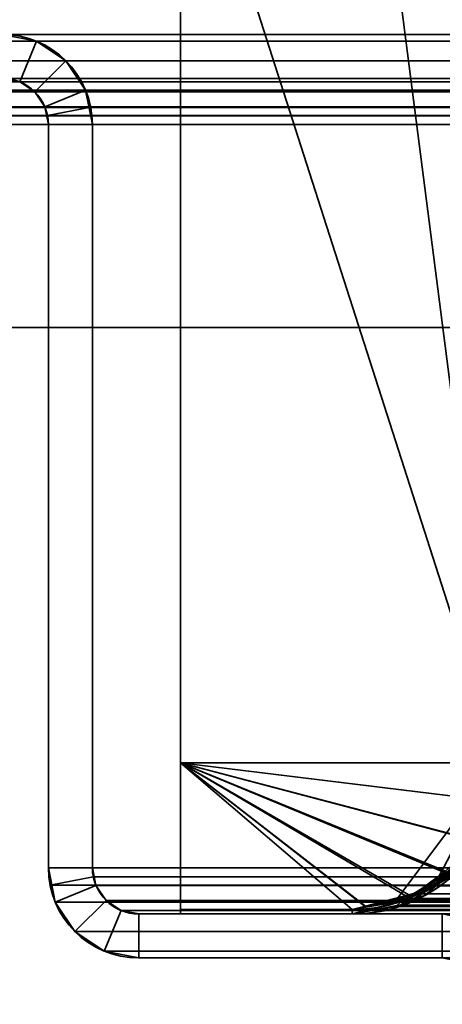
# Model space of a CAD drawing. Header units: millimetres. Extents: x -603 to 3703, y -115 to 193.
# Tile 288 of 656: x 1023 to 1037, y 47 to 81. Entities that reach past the tile are written whole.
import ezdxf

# ---------------------------------------------------------------- set-up
doc = ezdxf.new("R2010")
doc.units = ezdxf.units.MM
doc.layers.add('152', color=7, linetype='Continuous', true_color=0xffffff)

# ---------------------------------------------------------------- blocks, each defined once
blk = doc.blocks.new('UG_SURFACE_002')
at = {"layer": '152', "color": 252, "linetype": 'Continuous', "lineweight": 35}
for points in [[(2165, -18, 2212.25), (2165, 174.4, 2212.25), (835, 174.4, 2212.25), (835, -18, 2212.25)], [(985, -18, 2062.25), (985, 174.4, 2062.25), (2015, 174.4, 2062.25), (2015, -18, 2062.25)]]:
    blk.add_3dface(points, dxfattribs=at)
blk = doc.blocks.new('UG_SURFACE_099')
at = {"layer": '152', "color": 252, "linetype": 'Continuous', "lineweight": 35}
for points in [[(1023.099, 79.766, 2022.151), (1023.099, 79.766, -7.75), (1021.92, 80, -7.75), (1021.92, 80, 2023.33)], [(1021.92, 78.5, 2023.33), (1022.525, 78.38, 2022.725), (1023.099, 79.766, 2022.151), (1021.92, 80, 2023.33)], [(1021.92, 80, -7.75), (1023.099, 79.766, -7.75), (1022.525, 78.38, -7.75), (1021.92, 78.5, -7.75)], [(1022.525, 78.38, 2022.725), (1023.037, 78.037, 2022.213), (1024.098, 79.098, 2021.152), (1023.099, 79.766, 2022.151)], [(1023.037, 78.037, -7.75), (1022.525, 78.38, -7.75), (1023.099, 79.766, -7.75), (1024.098, 79.098, -7.75)], [(1024.098, 79.098, 2021.152), (1024.098, 79.098, -7.75), (1023.099, 79.766, -7.75), (1023.099, 79.766, 2022.151)], [(1024.765, 78.099, 2020.484), (1024.098, 79.098, 2021.152), (1023.037, 78.037, 2022.213), (1023.38, 77.525, 2021.87)], [(1024.098, 79.098, -7.75), (1024.765, 78.099, -7.75), (1023.38, 77.525, -7.75), (1023.037, 78.037, -7.75)], [(1024.765, 78.099, 2020.484), (1024.765, 78.099, -7.75), (1024.098, 79.098, -7.75), (1024.098, 79.098, 2021.152)], [(1021.92, 78.5, 2023.33), (1021.92, 78.5, -7.75), (1022.525, 78.38, -7.75), (1022.525, 78.38, 2022.725)], [(1022.525, 78.38, 2022.725), (1022.525, 78.38, -7.75), (1023.037, 78.037, -7.75), (1023.037, 78.037, 2022.213)], [(1023.037, 78.037, 2022.213), (1023.037, 78.037, -7.75), (1023.38, 77.525, -7.75), (1023.38, 77.525, 2021.87)], [(1024.941, 77.521, 2020.309), (1024.765, 78.099, 2020.484), (1023.38, 77.525, 2021.87), (1023.47, 77.228, 2021.78)], [(1023.5, 76.92, -7.75), (1023.38, 77.525, -7.75), (1024.765, 78.099, -7.75), (1025, 76.92, -7.75)], [(1024.765, 78.099, -7.75), (1024.765, 78.099, 2020.484), (1024.941, 77.521, 2020.309)], [(1024.941, 77.521, 2020.309), (1025, 76.92, -7.75), (1024.765, 78.099, -7.75)], [(1023.38, 77.525, -7.75), (1023.5, 76.92, -7.75), (1023.5, 76.92, 2021.75)], [(1023.5, 76.92, 2021.75), (1023.47, 77.228, 2021.78), (1023.38, 77.525, -7.75)], [(1023.47, 77.228, 2021.78), (1023.38, 77.525, 2021.87), (1023.38, 77.525, -7.75)], [(1025, 76.92, 2020.25), (1024.941, 77.521, 2020.309), (1023.47, 77.228, 2021.78), (1023.5, 76.92, 2021.75)], [(1024.941, 77.521, 2020.309), (1025, 76.92, 2020.25), (1025, 76.92, -7.75)], [(1023.5, 51.58, 2021.75), (1023.5, 76.92, 2021.75), (1023.5, 76.92, -7.75), (1023.5, 51.58, -7.75)], [(1025, 51.58, 2020.25), (1025, 76.92, 2020.25), (1023.5, 76.92, 2021.75), (1023.5, 51.58, 2021.75)], [(1023.5, 51.58, -7.75), (1023.5, 76.92, -7.75), (1025, 76.92, -7.75), (1025, 51.58, -7.75)], [(1025, 51.58, 2020.25), (1025, 51.58, -7.75), (1025, 76.92, -7.75), (1025, 76.92, 2020.25)], [(1023.5, 51.58, -7.75), (1023.734, 50.401, -7.75), (1023.734, 50.401, 2021.516)], [(1023.734, 50.401, 2021.516), (1023.559, 50.979, 2021.691), (1023.5, 51.58, -7.75)], [(1023.559, 50.979, 2021.691), (1023.5, 51.58, 2021.75), (1023.5, 51.58, -7.75)], [(1023.5, 51.58, 2021.75), (1023.559, 50.979, 2021.691), (1025.03, 51.272, 2020.22), (1025, 51.58, 2020.25)], [(1025, 51.58, -7.75), (1025.12, 50.975, -7.75), (1023.734, 50.401, -7.75), (1023.5, 51.58, -7.75)], [(1025, 51.58, -7.75), (1025.03, 51.272, 2020.22), (1025.12, 50.975, 2020.13)], [(1025, 51.58, -7.75), (1025, 51.58, 2020.25), (1025.03, 51.272, 2020.22)], [(1025.12, 50.975, 2020.13), (1025.12, 50.975, -7.75), (1025, 51.58, -7.75)], [(1023.559, 50.979, 2021.691), (1023.734, 50.401, 2021.516), (1025.12, 50.975, 2020.13), (1025.03, 51.272, 2020.22)], [(1023.734, 50.401, 2021.516), (1024.402, 49.402, 2020.848), (1025.463, 50.463, 2019.787), (1025.12, 50.975, 2020.13)], [(1024.402, 49.402, -7.75), (1023.734, 50.401, -7.75), (1025.12, 50.975, -7.75), (1025.463, 50.463, -7.75)], [(1025.463, 50.463, 2019.787), (1025.463, 50.463, -7.75), (1025.12, 50.975, -7.75), (1025.12, 50.975, 2020.13)], [(1023.734, 50.401, 2021.516), (1023.734, 50.401, -7.75), (1024.402, 49.402, -7.75), (1024.402, 49.402, 2020.848)], [(1025.975, 50.12, 2019.275), (1025.463, 50.463, 2019.787), (1024.402, 49.402, 2020.848), (1025.401, 48.734, 2019.849)], [(1025.463, 50.463, -7.75), (1025.975, 50.12, -7.75), (1025.401, 48.734, -7.75), (1024.402, 49.402, -7.75)], [(1025.975, 50.12, 2019.275), (1025.975, 50.12, -7.75), (1025.463, 50.463, -7.75), (1025.463, 50.463, 2019.787)], [(1026.58, 50, 2018.67), (1025.975, 50.12, 2019.275), (1025.401, 48.734, 2019.849), (1026.58, 48.5, 2018.67)], [(1026.58, 48.5, -7.75), (1025.401, 48.734, -7.75), (1025.975, 50.12, -7.75), (1026.58, 50, -7.75)], [(1026.58, 50, 2018.67), (1026.58, 50, -7.75), (1025.975, 50.12, -7.75), (1025.975, 50.12, 2019.275)], [(1036.92, 50, 2008.33), (1036.92, 50, -7.75), (1026.58, 50, -7.75), (1026.58, 50, 2018.67)], [(1036.92, 50, 2008.33), (1026.58, 50, 2018.67), (1026.58, 48.5, 2018.67), (1036.92, 48.5, 2008.33)], [(1026.58, 50, -7.75), (1036.92, 50, -7.75), (1036.92, 48.5, -7.75), (1026.58, 48.5, -7.75)], [(1038.099, 49.766, 2007.151), (1038.099, 49.766, -7.75), (1036.92, 50, -7.75), (1036.92, 50, 2008.33)], [(1036.92, 48.5, 2008.33), (1037.525, 48.38, 2007.725), (1038.099, 49.766, 2007.151), (1036.92, 50, 2008.33)], [(1036.92, 50, -7.75), (1038.099, 49.766, -7.75), (1037.525, 48.38, -7.75), (1036.92, 48.5, -7.75)], [(1024.402, 49.402, 2020.848), (1024.402, 49.402, -7.75), (1025.401, 48.734, -7.75), (1025.401, 48.734, 2019.849)], [(1025.401, 48.734, 2019.849), (1025.401, 48.734, -7.75), (1026.58, 48.5, -7.75), (1026.58, 48.5, 2018.67)], [(1036.92, 48.5, 2008.33), (1026.58, 48.5, 2018.67), (1026.58, 48.5, -7.75), (1036.92, 48.5, -7.75)], [(1036.92, 48.5, 2008.33), (1036.92, 48.5, -7.75), (1037.525, 48.38, -7.75), (1037.525, 48.38, 2007.725)]]:
    blk.add_3dface(points, dxfattribs=at)
blk = doc.blocks.new('UG_SURFACE_100')
at = {"layer": '152', "color": 252, "linetype": 'Continuous', "lineweight": 35}
for points in [[(1023.099, 79.766, 2022.151), (1023.099, 79.766, -7.75), (1021.92, 80, -7.75), (1021.92, 80, 2023.33)], [(1021.92, 78.5, 2023.33), (1022.525, 78.38, 2022.725), (1023.099, 79.766, 2022.151), (1021.92, 80, 2023.33)], [(1021.92, 80, -7.75), (1023.099, 79.766, -7.75), (1022.525, 78.38, -7.75), (1021.92, 78.5, -7.75)], [(1022.525, 78.38, 2022.725), (1023.037, 78.037, 2022.213), (1024.098, 79.098, 2021.152), (1023.099, 79.766, 2022.151)], [(1023.037, 78.037, -7.75), (1022.525, 78.38, -7.75), (1023.099, 79.766, -7.75), (1024.098, 79.098, -7.75)], [(1024.098, 79.098, 2021.152), (1024.098, 79.098, -7.75), (1023.099, 79.766, -7.75), (1023.099, 79.766, 2022.151)], [(1024.765, 78.099, 2020.484), (1024.098, 79.098, 2021.152), (1023.037, 78.037, 2022.213), (1023.38, 77.525, 2021.87)], [(1024.098, 79.098, -7.75), (1024.765, 78.099, -7.75), (1023.38, 77.525, -7.75), (1023.037, 78.037, -7.75)], [(1024.765, 78.099, 2020.484), (1024.765, 78.099, -7.75), (1024.098, 79.098, -7.75), (1024.098, 79.098, 2021.152)], [(1021.92, 78.5, 2023.33), (1021.92, 78.5, -7.75), (1022.525, 78.38, -7.75), (1022.525, 78.38, 2022.725)], [(1022.525, 78.38, 2022.725), (1022.525, 78.38, -7.75), (1023.037, 78.037, -7.75), (1023.037, 78.037, 2022.213)], [(1023.037, 78.037, 2022.213), (1023.037, 78.037, -7.75), (1023.38, 77.525, -7.75), (1023.38, 77.525, 2021.87)], [(1024.941, 77.521, 2020.309), (1024.765, 78.099, 2020.484), (1023.38, 77.525, 2021.87), (1023.47, 77.228, 2021.78)], [(1023.5, 76.92, -7.75), (1023.38, 77.525, -7.75), (1024.765, 78.099, -7.75), (1025, 76.92, -7.75)], [(1024.765, 78.099, -7.75), (1024.765, 78.099, 2020.484), (1024.941, 77.521, 2020.309)], [(1024.941, 77.521, 2020.309), (1025, 76.92, -7.75), (1024.765, 78.099, -7.75)], [(1023.38, 77.525, -7.75), (1023.5, 76.92, -7.75), (1023.5, 76.92, 2021.75)], [(1023.5, 76.92, 2021.75), (1023.47, 77.228, 2021.78), (1023.38, 77.525, -7.75)], [(1023.47, 77.228, 2021.78), (1023.38, 77.525, 2021.87), (1023.38, 77.525, -7.75)], [(1025, 76.92, 2020.25), (1024.941, 77.521, 2020.309), (1023.47, 77.228, 2021.78), (1023.5, 76.92, 2021.75)], [(1024.941, 77.521, 2020.309), (1025, 76.92, 2020.25), (1025, 76.92, -7.75)], [(1023.5, 51.58, 2021.75), (1023.5, 76.92, 2021.75), (1023.5, 76.92, -7.75), (1023.5, 51.58, -7.75)], [(1025, 51.58, 2020.25), (1025, 76.92, 2020.25), (1023.5, 76.92, 2021.75), (1023.5, 51.58, 2021.75)], [(1023.5, 51.58, -7.75), (1023.5, 76.92, -7.75), (1025, 76.92, -7.75), (1025, 51.58, -7.75)], [(1025, 51.58, 2020.25), (1025, 51.58, -7.75), (1025, 76.92, -7.75), (1025, 76.92, 2020.25)], [(1023.5, 51.58, -7.75), (1023.734, 50.401, -7.75), (1023.734, 50.401, 2021.516)], [(1023.734, 50.401, 2021.516), (1023.559, 50.979, 2021.691), (1023.5, 51.58, -7.75)], [(1023.559, 50.979, 2021.691), (1023.5, 51.58, 2021.75), (1023.5, 51.58, -7.75)], [(1023.5, 51.58, 2021.75), (1023.559, 50.979, 2021.691), (1025.03, 51.272, 2020.22), (1025, 51.58, 2020.25)], [(1025, 51.58, -7.75), (1025.12, 50.975, -7.75), (1023.734, 50.401, -7.75), (1023.5, 51.58, -7.75)], [(1025, 51.58, -7.75), (1025.03, 51.272, 2020.22), (1025.12, 50.975, 2020.13)], [(1025, 51.58, -7.75), (1025, 51.58, 2020.25), (1025.03, 51.272, 2020.22)], [(1025.12, 50.975, 2020.13), (1025.12, 50.975, -7.75), (1025, 51.58, -7.75)], [(1023.559, 50.979, 2021.691), (1023.734, 50.401, 2021.516), (1025.12, 50.975, 2020.13), (1025.03, 51.272, 2020.22)], [(1023.734, 50.401, 2021.516), (1024.402, 49.402, 2020.848), (1025.463, 50.463, 2019.787), (1025.12, 50.975, 2020.13)], [(1024.402, 49.402, -7.75), (1023.734, 50.401, -7.75), (1025.12, 50.975, -7.75), (1025.463, 50.463, -7.75)], [(1025.463, 50.463, 2019.787), (1025.463, 50.463, -7.75), (1025.12, 50.975, -7.75), (1025.12, 50.975, 2020.13)], [(1023.734, 50.401, 2021.516), (1023.734, 50.401, -7.75), (1024.402, 49.402, -7.75), (1024.402, 49.402, 2020.848)], [(1025.975, 50.12, 2019.275), (1025.463, 50.463, 2019.787), (1024.402, 49.402, 2020.848), (1025.401, 48.734, 2019.849)], [(1025.463, 50.463, -7.75), (1025.975, 50.12, -7.75), (1025.401, 48.734, -7.75), (1024.402, 49.402, -7.75)], [(1025.975, 50.12, 2019.275), (1025.975, 50.12, -7.75), (1025.463, 50.463, -7.75), (1025.463, 50.463, 2019.787)], [(1026.58, 50, 2018.67), (1025.975, 50.12, 2019.275), (1025.401, 48.734, 2019.849), (1026.58, 48.5, 2018.67)], [(1026.58, 48.5, -7.75), (1025.401, 48.734, -7.75), (1025.975, 50.12, -7.75), (1026.58, 50, -7.75)], [(1026.58, 50, 2018.67), (1026.58, 50, -7.75), (1025.975, 50.12, -7.75), (1025.975, 50.12, 2019.275)], [(1036.92, 50, 2008.33), (1036.92, 50, -7.75), (1026.58, 50, -7.75), (1026.58, 50, 2018.67)], [(1036.92, 50, 2008.33), (1026.58, 50, 2018.67), (1026.58, 48.5, 2018.67), (1036.92, 48.5, 2008.33)], [(1026.58, 50, -7.75), (1036.92, 50, -7.75), (1036.92, 48.5, -7.75), (1026.58, 48.5, -7.75)], [(1038.099, 49.766, 2007.151), (1038.099, 49.766, -7.75), (1036.92, 50, -7.75), (1036.92, 50, 2008.33)], [(1036.92, 48.5, 2008.33), (1037.525, 48.38, 2007.725), (1038.099, 49.766, 2007.151), (1036.92, 50, 2008.33)], [(1036.92, 50, -7.75), (1038.099, 49.766, -7.75), (1037.525, 48.38, -7.75), (1036.92, 48.5, -7.75)], [(1024.402, 49.402, 2020.848), (1024.402, 49.402, -7.75), (1025.401, 48.734, -7.75), (1025.401, 48.734, 2019.849)], [(1025.401, 48.734, 2019.849), (1025.401, 48.734, -7.75), (1026.58, 48.5, -7.75), (1026.58, 48.5, 2018.67)], [(1036.92, 48.5, 2008.33), (1026.58, 48.5, 2018.67), (1026.58, 48.5, -7.75), (1036.92, 48.5, -7.75)], [(1036.92, 48.5, 2008.33), (1036.92, 48.5, -7.75), (1037.525, 48.38, -7.75), (1037.525, 48.38, 2007.725)]]:
    blk.add_3dface(points, dxfattribs=at)
blk = doc.blocks.new('UG_SURFACE_101')
at = {"layer": '152', "color": 252, "linetype": 'Continuous', "lineweight": 35}
for points in [[(1998.92, 80, 2044.17), (1001.08, 80, 2044.17), (999.901, 79.766, 2045.349), (2000.099, 79.766, 2045.349)], [(1021.92, 80, 2023.33), (1001.08, 80, 2044.17), (1998.92, 80, 2044.17), (1978.08, 80, 2023.33)], [(1976.901, 79.766, 2022.151), (1023.099, 79.766, 2022.151), (1021.92, 80, 2023.33), (1978.08, 80, 2023.33)], [(1021.92, 80, 2023.33), (1023.099, 79.766, 2022.151), (1022.525, 78.38, 2022.725), (1021.92, 78.5, 2023.33)], [(2000.099, 79.766, 2045.349), (999.901, 79.766, 2045.349), (998.902, 79.098, 2046.348), (2001.098, 79.098, 2046.348)], [(1023.099, 79.766, 2022.151), (1024.098, 79.098, 2021.152), (1023.037, 78.037, 2022.213), (1022.525, 78.38, 2022.725)], [(1975.902, 79.098, 2021.152), (1024.098, 79.098, 2021.152), (1023.099, 79.766, 2022.151), (1976.901, 79.766, 2022.151)], [(2001.098, 79.098, 2046.348), (998.902, 79.098, 2046.348), (998.234, 78.099, 2047.016), (2001.765, 78.099, 2047.016)], [(1023.38, 77.525, 2021.87), (1023.037, 78.037, 2022.213), (1024.098, 79.098, 2021.152), (1024.765, 78.099, 2020.484)], [(1975.235, 78.099, 2020.484), (1024.765, 78.099, 2020.484), (1024.098, 79.098, 2021.152), (1975.902, 79.098, 2021.152)], [(2000.037, 78.037, 2045.287), (999.963, 78.037, 2045.287), (1000.475, 78.38, 2044.775), (1999.525, 78.38, 2044.775)], [(1999.525, 78.38, 2044.775), (1000.475, 78.38, 2044.775), (1001.08, 78.5, 2044.17), (1998.92, 78.5, 2044.17)], [(1021.92, 78.5, 2023.33), (1978.08, 78.5, 2023.33), (1998.92, 78.5, 2044.17), (1001.08, 78.5, 2044.17)], [(1978.08, 78.5, 2023.33), (1021.92, 78.5, 2023.33), (1022.525, 78.38, 2022.725), (1977.475, 78.38, 2022.725)], [(1977.475, 78.38, 2022.725), (1022.525, 78.38, 2022.725), (1023.037, 78.037, 2022.213), (1976.963, 78.037, 2022.213)], [(2001.941, 77.521, 2047.191), (2001.765, 78.099, 2047.016), (998.234, 78.099, 2047.016), (998.059, 77.521, 2047.191)], [(2000.38, 77.525, 2045.63), (999.62, 77.525, 2045.63), (999.963, 78.037, 2045.287), (2000.037, 78.037, 2045.287)], [(1976.963, 78.037, 2022.213), (1023.037, 78.037, 2022.213), (1023.38, 77.525, 2021.87), (1976.62, 77.525, 2021.87)], [(1023.47, 77.228, 2021.78), (1023.38, 77.525, 2021.87), (1024.765, 78.099, 2020.484), (1024.941, 77.521, 2020.309)], [(1024.941, 77.521, 2020.309), (1024.765, 78.099, 2020.484), (1975.235, 78.099, 2020.484)], [(1024.941, 77.521, 2020.309), (1975.235, 78.099, 2020.484), (1975.059, 77.521, 2020.309)], [(998.059, 77.521, 2047.191), (998, 76.92, 2047.25), (2002, 76.92, 2047.25)], [(998.059, 77.521, 2047.191), (2002, 76.92, 2047.25), (2001.941, 77.521, 2047.191)], [(999.53, 77.228, 2045.72), (999.62, 77.525, 2045.63), (2000.38, 77.525, 2045.63), (2000.47, 77.228, 2045.72)], [(1976.53, 77.228, 2021.78), (1023.38, 77.525, 2021.87), (1023.47, 77.228, 2021.78)], [(1976.53, 77.228, 2021.78), (1976.62, 77.525, 2021.87), (1023.38, 77.525, 2021.87)], [(1023.5, 76.92, 2021.75), (1023.47, 77.228, 2021.78), (1024.941, 77.521, 2020.309), (1025, 76.92, 2020.25)], [(1975.059, 77.521, 2020.309), (1025, 76.92, 2020.25), (1024.941, 77.521, 2020.309)], [(1975.059, 77.521, 2020.309), (1975, 76.92, 2020.25), (1025, 76.92, 2020.25)], [(998, 76.92, 2047.25), (998, 70, 2047.25), (2002, 70, 2047.25), (2002, 76.92, 2047.25)], [(2000.5, 76.92, 2045.75), (999.5, 76.92, 2045.75), (999.53, 77.228, 2045.72)], [(999.5, 76.92, 2045.75), (2000.5, 76.92, 2045.75), (2000.5, 70, 2045.75), (999.5, 70, 2045.75)], [(2000.47, 77.228, 2045.72), (2000.5, 76.92, 2045.75), (999.53, 77.228, 2045.72)], [(1023.47, 77.228, 2021.78), (1976.5, 76.92, 2021.75), (1976.53, 77.228, 2021.78)], [(1023.47, 77.228, 2021.78), (1023.5, 76.92, 2021.75), (1976.5, 76.92, 2021.75)], [(1023.5, 51.58, 2021.75), (1976.5, 51.58, 2021.75), (1976.5, 76.92, 2021.75), (1023.5, 76.92, 2021.75)], [(1025, 76.92, 2020.25), (1025, 51.58, 2020.25), (1023.5, 51.58, 2021.75), (1023.5, 76.92, 2021.75)], [(1025, 51.58, 2020.25), (1025, 76.92, 2020.25), (1975, 76.92, 2020.25), (1975, 51.58, 2020.25)], [(999.5, 70, 2045.75), (2000.5, 70, 2045.75), (2002, 70, 2047.25), (998, 70, 2047.25)], [(1976.441, 50.979, 2021.691), (1023.5, 51.58, 2021.75), (1023.559, 50.979, 2021.691)], [(1976.441, 50.979, 2021.691), (1976.5, 51.58, 2021.75), (1023.5, 51.58, 2021.75)], [(1025, 51.58, 2020.25), (1025.03, 51.272, 2020.22), (1023.559, 50.979, 2021.691), (1023.5, 51.58, 2021.75)], [(1025.03, 51.272, 2020.22), (1025, 51.58, 2020.25), (1975, 51.58, 2020.25)], [(1025.03, 51.272, 2020.22), (1975, 51.58, 2020.25), (1974.97, 51.272, 2020.22)], [(1025.03, 51.272, 2020.22), (1025.12, 50.975, 2020.13), (1023.734, 50.401, 2021.516), (1023.559, 50.979, 2021.691)], [(1974.97, 51.272, 2020.22), (1974.88, 50.975, 2020.13), (1025.12, 50.975, 2020.13), (1025.03, 51.272, 2020.22)], [(1023.559, 50.979, 2021.691), (1023.734, 50.401, 2021.516), (1976.266, 50.401, 2021.516), (1976.441, 50.979, 2021.691)], [(1025.12, 50.975, 2020.13), (1025.463, 50.463, 2019.787), (1024.402, 49.402, 2020.848), (1023.734, 50.401, 2021.516)], [(1974.537, 50.463, 2019.787), (1025.463, 50.463, 2019.787), (1025.12, 50.975, 2020.13), (1974.88, 50.975, 2020.13)], [(1976.266, 50.401, 2021.516), (1023.734, 50.401, 2021.516), (1024.402, 49.402, 2020.848), (1975.598, 49.402, 2020.848)], [(1025.401, 48.734, 2019.849), (1024.402, 49.402, 2020.848), (1025.463, 50.463, 2019.787), (1025.975, 50.12, 2019.275)], [(1974.025, 50.12, 2019.275), (1025.975, 50.12, 2019.275), (1025.463, 50.463, 2019.787), (1974.537, 50.463, 2019.787)], [(1026.58, 48.5, 2018.67), (1025.401, 48.734, 2019.849), (1025.975, 50.12, 2019.275), (1026.58, 50, 2018.67)], [(1973.42, 50, 2018.67), (1026.58, 50, 2018.67), (1025.975, 50.12, 2019.275), (1974.025, 50.12, 2019.275)], [(1036.92, 50, 2008.33), (1026.58, 50, 2018.67), (1973.42, 50, 2018.67), (1963.08, 50, 2008.33)], [(1036.92, 48.5, 2008.33), (1026.58, 48.5, 2018.67), (1026.58, 50, 2018.67), (1036.92, 50, 2008.33)], [(1961.901, 49.766, 2007.151), (1038.099, 49.766, 2007.151), (1036.92, 50, 2008.33), (1963.08, 50, 2008.33)], [(1036.92, 50, 2008.33), (1038.099, 49.766, 2007.151), (1037.525, 48.38, 2007.725), (1036.92, 48.5, 2008.33)], [(1975.598, 49.402, 2020.848), (1024.402, 49.402, 2020.848), (1025.401, 48.734, 2019.849), (1974.599, 48.734, 2019.849)], [(1974.599, 48.734, 2019.849), (1025.401, 48.734, 2019.849), (1026.58, 48.5, 2018.67), (1973.42, 48.5, 2018.67)], [(1036.92, 48.5, 2008.33), (1963.08, 48.5, 2008.33), (1973.42, 48.5, 2018.67), (1026.58, 48.5, 2018.67)], [(1963.08, 48.5, 2008.33), (1036.92, 48.5, 2008.33), (1037.525, 48.38, 2007.725), (1962.475, 48.38, 2007.725)]]:
    blk.add_3dface(points, dxfattribs=at)
blk = doc.blocks.new('UG_SURFACE_117')
at = {"layer": '152', "color": 41, "linetype": 'Continuous', "lineweight": 35}
for points in [[(1027, 147.3, -4.75), (1027, 173.15, -4.75), (1038.85, 173.15, -4.75), (1038.85, 55.15, -4.75)], [(1028, 89, 2017.25), (1028, 55.15, 2017.25), (1038.85, 55.15, 2006.4), (1038.85, 173.15, 2006.4)], [(1028, 89, -4.75), (1027, 147.3, -4.75), (1038.85, 55.15, -4.75)], [(1028, 55.15, 2017.25), (1028, 89, 2017.25), (1028, 89, -4.75), (1028, 55.15, -4.75)], [(1038.85, 55.15, -4.75), (1028, 55.15, -4.75), (1028, 89, -4.75)], [(1028, 55.15, 2017.25), (1028, 55.15, -4.75), (1038.85, 55.15, -4.75), (1038.85, 55.15, 2006.4)]]:
    blk.add_3dface(points, dxfattribs=at)
blk = doc.blocks.new('UG_SURFACE_120')
at = {"layer": '152', "color": 7, "linetype": 'Continuous', "lineweight": 35}
for points in [[(1035.73, 50.48, 2009.52), (1036.32, 50.631, 2008.93), (1037.218, 51.454, 2008.032), (1035.681, 50.532, 2009.569)], [(1036.844, 51.256, -4.75), (1035.681, 50.532, 2009.569), (1037.218, 51.454, 2008.032)], [(1035.742, 50.368, -4.75), (1036.932, 51.143, -4.75), (1037.448, 51.609, 2007.802)], [(1037.448, 51.609, 2007.802), (1036.32, 50.631, 2008.93), (1035.742, 50.368, -4.75)], [(1036.32, 50.631, 2008.93), (1037.448, 51.609, 2007.802), (1037.218, 51.454, 2008.032)], [(1037.492, 51.508, -4.75), (1036.932, 51.143, -4.75), (1036.844, 51.256, -4.75), (1037.386, 51.614, -4.75)], [(1037.218, 51.454, 2008.032), (1037.386, 51.614, -4.75), (1036.844, 51.256, -4.75)], [(1036.844, 51.256, -4.75), (1035.728, 50.516, -4.75), (1035.681, 50.532, 2009.569)], [(1035.728, 50.516, -4.75), (1036.844, 51.256, -4.75), (1036.932, 51.143, -4.75), (1035.742, 50.368, -4.75)], [(1033.85, 50.15, 2011.4), (1035.561, 50.484, -4.75), (1034.122, 50.203, -4.75)], [(1035.561, 50.484, -4.75), (1033.85, 50.15, 2011.4), (1035.529, 50.44, 2009.721)], [(1033.85, 50, -4.75), (1034.131, 50.054, -4.75), (1035.73, 50.48, 2009.52)], [(1035.73, 50.48, 2009.52), (1033.85, 50, 2011.4), (1033.85, 50, -4.75)], [(1033.85, 50, 2011.4), (1035.73, 50.48, 2009.52), (1035.529, 50.44, 2009.721)], [(1035.529, 50.44, 2009.721), (1033.85, 50.15, 2011.4), (1033.85, 50, 2011.4)], [(1035.614, 50.338, -4.75), (1034.131, 50.054, -4.75), (1034.122, 50.203, -4.75), (1035.561, 50.484, -4.75)], [(1035.73, 50.48, 2009.52), (1034.131, 50.054, -4.75), (1035.614, 50.338, -4.75)], [(1035.681, 50.532, 2009.569), (1035.529, 50.44, 2009.721), (1035.73, 50.48, 2009.52)], [(1035.529, 50.44, 2009.721), (1035.681, 50.532, 2009.569), (1035.689, 50.508, -4.75)], [(1035.529, 50.44, 2009.721), (1035.689, 50.508, -4.75), (1035.561, 50.484, -4.75)], [(1035.731, 50.361, -4.75), (1035.614, 50.338, -4.75), (1035.561, 50.484, -4.75), (1035.689, 50.508, -4.75)], [(1035.73, 50.48, 2009.52), (1035.614, 50.338, -4.75), (1035.731, 50.361, -4.75)], [(1035.728, 50.516, -4.75), (1035.689, 50.508, -4.75), (1035.681, 50.532, 2009.569)], [(1035.689, 50.508, -4.75), (1035.728, 50.516, -4.75), (1035.742, 50.368, -4.75), (1035.731, 50.361, -4.75)], [(1036.32, 50.631, 2008.93), (1035.73, 50.48, 2009.52), (1035.742, 50.368, -4.75)], [(1035.731, 50.361, -4.75), (1035.742, 50.368, -4.75), (1035.73, 50.48, 2009.52)], [(1033.85, 50.15, 2011.4), (1028, 50.15, 2017.25), (1028, 50, 2017.25), (1033.85, 50, 2011.4)], [(1028, 50.15, -4.75), (1033.85, 50.15, -4.75), (1033.85, 50, -4.75), (1028, 50, -4.75)], [(1028, 50.15, -4.75), (1028, 50, -4.75), (1028, 50, 2017.25), (1028, 50.15, 2017.25)], [(1033.85, 50.15, 2011.4), (1033.85, 50.15, -4.75), (1028, 50.15, -4.75), (1028, 50.15, 2017.25)], [(1034.131, 50.054, -4.75), (1033.85, 50, -4.75), (1033.85, 50.15, -4.75), (1034.122, 50.203, -4.75)], [(1034.122, 50.203, -4.75), (1033.85, 50.15, -4.75), (1033.85, 50.15, 2011.4)], [(1033.85, 50, 2011.4), (1028, 50, 2017.25), (1028, 50, -4.75), (1033.85, 50, -4.75)]]:
    blk.add_3dface(points, dxfattribs=at)
blk = doc.blocks.new('UG_SURFACE_121')
at = {"layer": '152', "color": 14, "linetype": 'Continuous', "lineweight": 35}
for points in [[(1028, 55.15, -4.75), (1037.051, 51.391, -4.75), (1035.796, 50.552, -4.75)], [(1028, 55.15, -4.75), (1037.997, 52.529, -4.75), (1037.386, 51.614, -4.75), (1037.051, 51.391, -4.75)], [(1028, 55.15, -4.75), (1038.594, 53.861, -4.75), (1038.469, 53.237, -4.75), (1037.997, 52.529, -4.75)], [(1035.796, 50.552, -4.75), (1035.763, 50.531, -4.75), (1034.3, 50.24, -4.75), (1028, 55.15, -4.75)], [(1028, 55.15, -4.75), (1038.85, 55.15, -4.75), (1038.594, 53.861, -4.75)], [(1034.3, 50.24, -4.75), (1033.85, 50.15, -4.75), (1028, 50.15, -4.75), (1028, 55.15, -4.75)], [(1028, 50.15, 2017.25), (1028, 55.15, 2017.25), (1028, 55.15, -4.75), (1028, 50.15, -4.75)], [(1038.85, 55.15, 2006.4), (1038.85, 55.15, -4.75), (1028, 55.15, -4.75), (1028, 55.15, 2017.25)], [(1028, 55.15, 2017.25), (1037.029, 51.464, 2008.221), (1038.007, 52.372, 2007.242), (1038.061, 52.49, 2007.189)], [(1028, 55.15, 2017.25), (1035.785, 50.659, 2009.465), (1036.311, 50.797, 2008.939), (1037.029, 51.464, 2008.221)], [(1028, 55.15, 2017.25), (1034.301, 50.269, 2010.949), (1035.785, 50.659, 2009.465)], [(1028, 55.15, 2017.25), (1028, 50.15, 2017.25), (1033.85, 50.15, 2011.4), (1034.301, 50.269, 2010.949)], [(1038.061, 52.49, 2007.189), (1038.677, 53.845, 2006.573), (1028, 55.15, 2017.25)], [(1038.677, 53.845, 2006.573), (1038.677, 53.846, 2006.573), (1038.85, 55.15, 2006.4), (1028, 55.15, 2017.25)], [(1038.594, 53.861, -4.75), (1038.85, 55.15, -4.75), (1038.85, 55.15, 2006.4)], [(1038.85, 55.15, 2006.4), (1038.677, 53.846, 2006.573), (1038.594, 53.861, -4.75)], [(1037.997, 52.529, -4.75), (1038.469, 53.237, -4.75), (1038.677, 53.845, 2006.573)], [(1038.677, 53.845, 2006.573), (1038.061, 52.49, 2007.189), (1037.997, 52.529, -4.75)], [(1038.469, 53.237, -4.75), (1038.594, 53.861, -4.75), (1038.677, 53.845, 2006.573)], [(1038.677, 53.846, 2006.573), (1038.677, 53.845, 2006.573), (1038.594, 53.861, -4.75)], [(1037.051, 51.391, -4.75), (1037.386, 51.614, -4.75), (1038.061, 52.49, 2007.189)], [(1038.061, 52.49, 2007.189), (1038.007, 52.372, 2007.242), (1037.051, 51.391, -4.75)], [(1037.386, 51.614, -4.75), (1037.997, 52.529, -4.75), (1038.061, 52.49, 2007.189)], [(1038.007, 52.372, 2007.242), (1037.029, 51.464, 2008.221), (1037.051, 51.391, -4.75)], [(1035.796, 50.552, -4.75), (1037.051, 51.391, -4.75), (1037.029, 51.464, 2008.221)], [(1037.029, 51.464, 2008.221), (1036.311, 50.797, 2008.939), (1035.796, 50.552, -4.75)], [(1036.311, 50.797, 2008.939), (1035.785, 50.659, 2009.465), (1035.796, 50.552, -4.75)], [(1034.3, 50.24, -4.75), (1035.763, 50.531, -4.75), (1035.785, 50.659, 2009.465)], [(1035.785, 50.659, 2009.465), (1034.301, 50.269, 2010.949), (1034.3, 50.24, -4.75)], [(1035.763, 50.531, -4.75), (1035.796, 50.552, -4.75), (1035.785, 50.659, 2009.465)], [(1028, 50.15, 2017.25), (1028, 50.15, -4.75), (1033.85, 50.15, -4.75), (1033.85, 50.15, 2011.4)], [(1033.85, 50.15, -4.75), (1034.3, 50.24, -4.75), (1034.301, 50.269, 2010.949)], [(1034.301, 50.269, 2010.949), (1033.85, 50.15, 2011.4), (1033.85, 50.15, -4.75)]]:
    blk.add_3dface(points, dxfattribs=at)
blk = doc.blocks.new('UG_SURFACE_122')
at = {"layer": '152', "color": 14, "linetype": 'Continuous', "lineweight": 35}
for points in [[(1028, 55.15, 2017.25), (1038.85, 55.15, 2006.4), (1035.38, 50.517, 2009.87), (1033.85, 50.15, 2011.4)], [(1033.85, 50.15, 2011.4), (1028, 50.15, 2017.25), (1028, 55.15, 2017.25)], [(1972, 50.15, 2017.25), (1972, 55.15, 2017.25), (1028, 55.15, 2017.25), (1028, 50.15, 2017.25)], [(1972, 55.15, 2017.25), (1961.15, 55.15, 2006.4), (1038.85, 55.15, 2006.4), (1028, 55.15, 2017.25)], [(1036.762, 51.184, 2008.488), (1036.116, 50.693, 2009.134), (1035.38, 50.517, 2009.87), (1038.85, 55.15, 2006.4)], [(1037.864, 52.257, 2007.386), (1037.534, 51.769, 2007.716), (1036.762, 51.184, 2008.488), (1038.85, 55.15, 2006.4)], [(1962.782, 51.454, 2008.032), (1036.762, 51.184, 2008.488), (1037.534, 51.769, 2007.716)], [(1962.782, 51.454, 2008.032), (1963.232, 51.184, 2008.482), (1036.762, 51.184, 2008.488)], [(1036.116, 50.693, 2009.134), (1963.232, 51.184, 2008.482), (1964.471, 50.44, 2009.721)], [(1036.116, 50.693, 2009.134), (1036.762, 51.184, 2008.488), (1963.232, 51.184, 2008.482)], [(1033.85, 50.15, 2011.4), (1035.38, 50.517, 2009.87), (1964.607, 50.417, 2009.857)], [(1964.607, 50.417, 2009.857), (1966.15, 50.15, 2011.4), (1033.85, 50.15, 2011.4)], [(1964.471, 50.44, 2009.721), (1035.38, 50.517, 2009.87), (1036.116, 50.693, 2009.134)], [(1964.471, 50.44, 2009.721), (1964.607, 50.417, 2009.857), (1035.38, 50.517, 2009.87)], [(1966.15, 50.15, 2011.4), (1972, 50.15, 2017.25), (1028, 50.15, 2017.25), (1033.85, 50.15, 2011.4)]]:
    blk.add_3dface(points, dxfattribs=at)
blk = doc.blocks.new('UG_SURFACE_123')
at = {"layer": '152', "color": 7, "linetype": 'Continuous', "lineweight": 35}
for points in [[(1036.676, 50.957, 2008.574), (1035.579, 50.299, 2009.671), (1035.682, 50.532, 2009.568), (1037.218, 51.454, 2008.032)], [(1037.218, 51.454, 2008.032), (1035.682, 50.532, 2009.568), (1964.32, 50.589, 2009.57)], [(1962.356, 51.668, 2007.606), (1036.676, 50.957, 2008.574), (1037.319, 51.343, 2007.931)], [(1962.356, 51.668, 2007.606), (1963.323, 50.934, 2008.573), (1036.676, 50.957, 2008.574)], [(1037.218, 51.454, 2008.032), (1037.319, 51.343, 2007.931), (1036.676, 50.957, 2008.574)], [(1035.579, 50.299, 2009.671), (1036.676, 50.957, 2008.574), (1963.323, 50.934, 2008.573)], [(1035.579, 50.299, 2009.671), (1963.323, 50.934, 2008.573), (1963.816, 50.559, 2009.066)], [(1035.334, 50.257, 2009.916), (1033.85, 50, 2011.4), (1033.85, 50.15, 2011.4), (1035.529, 50.44, 2009.721)], [(1035.529, 50.44, 2009.721), (1033.85, 50.15, 2011.4), (1966.15, 50.15, 2011.4)], [(1963.816, 50.559, 2009.066), (1035.334, 50.257, 2009.916), (1035.579, 50.299, 2009.671)], [(1963.816, 50.559, 2009.066), (1964.679, 50.352, 2009.929), (1035.334, 50.257, 2009.916)], [(1035.529, 50.44, 2009.721), (1035.579, 50.299, 2009.671), (1035.334, 50.257, 2009.916)], [(1035.529, 50.44, 2009.721), (1966.15, 50.15, 2011.4), (1964.32, 50.589, 2009.57)], [(1964.32, 50.589, 2009.57), (1035.682, 50.532, 2009.568), (1035.529, 50.44, 2009.721)], [(1035.579, 50.299, 2009.671), (1035.529, 50.44, 2009.721), (1035.682, 50.532, 2009.568)], [(1028, 50.15, 2017.25), (1028, 50, 2017.25), (1972, 50, 2017.25), (1972, 50.15, 2017.25)], [(1033.85, 50, 2011.4), (1028, 50, 2017.25), (1028, 50.15, 2017.25), (1033.85, 50.15, 2011.4)], [(1972, 50.15, 2017.25), (1966.15, 50.15, 2011.4), (1033.85, 50.15, 2011.4), (1028, 50.15, 2017.25)], [(1966.15, 50, 2011.4), (1033.85, 50, 2011.4), (1035.334, 50.257, 2009.916)], [(1035.334, 50.257, 2009.916), (1964.679, 50.352, 2009.929), (1966.15, 50, 2011.4)], [(1972, 50, 2017.25), (1028, 50, 2017.25), (1033.85, 50, 2011.4), (1966.15, 50, 2011.4)]]:
    blk.add_3dface(points, dxfattribs=at)
blk = doc.blocks.new('UG_SURFACE_124')
at = {"layer": '152', "color": 41, "linetype": 'Continuous', "lineweight": 35}
for points in [[(1038.85, 173.15, 2006.4), (1038.85, 55.15, 2006.4), (1028, 55.15, 2017.25), (1028, 89, 2017.25)], [(1972, 55.15, 2017.25), (1972, 89, 2017.25), (1028, 89, 2017.25), (1028, 55.15, 2017.25)], [(1961.15, 55.15, 2006.4), (1972, 55.15, 2017.25), (1028, 55.15, 2017.25), (1038.85, 55.15, 2006.4)]]:
    blk.add_3dface(points, dxfattribs=at)

msp = doc.modelspace()

# ---------------------------------------------------------------- linework, layer by layer
at = {"layer": '152', "color": 252, "linetype": 'Continuous', "lineweight": 35, "true_color": 0x939598}
for p, q in [((1028, 55.15, 2017.25), (1028, 89, 2017.25)), ((1028, 55.15, 2017.25), (1028, 89, 2017.25)), ((1028, 89, -4.75), (1028, 55.15, -4.75)), ((1998.92, 80, 2044.17), (1001.08, 80, 2044.17)), ((1978.08, 80, 2023.33), (1021.92, 80, 2023.33)), ((1998.92, 78.5, 2044.17), (1001.08, 78.5, 2044.17)), ((1978.08, 78.5, 2023.33), (1021.92, 78.5, 2023.33)), ((2002, 76.92, 2047.25), (998, 76.92, 2047.25)), ((2000.5, 76.92, 2045.75), (999.5, 76.92, 2045.75)), ((1023.5, 76.92, -7.75), (1023.5, 51.58, -7.75)), ((1023.5, 76.92, 2021.75), (1023.5, 76.92, -7.75)), ((1023.5, 51.58, 2021.75), (1023.5, 76.92, 2021.75)), ((1023.5, 76.92, -7.75), (1023.5, 51.58, -7.75)), ((1976.5, 76.92, 2021.75), (1023.5, 76.92, 2021.75)), ((1023.5, 76.92, 2021.75), (1023.5, 76.92, -7.75)), ((1023.5, 51.58, 2021.75), (1023.5, 76.92, 2021.75)), ((1023.5, 51.58, 2021.75), (1023.5, 76.92, 2021.75)), ((1025, 76.92, 2020.25), (1025, 76.92, -7.75)), ((1025, 76.92, -7.75), (1025, 51.58, -7.75)), ((1025, 76.92, -7.75), (1025, 51.58, -7.75)), ((1025, 51.58, 2020.25), (1025, 76.92, 2020.25)), ((1025, 51.58, 2020.25), (1025, 76.92, 2020.25)), ((1025, 51.58, 2020.25), (1025, 76.92, 2020.25)), ((1975, 76.92, 2020.25), (1025, 76.92, 2020.25)), ((1025, 76.92, 2020.25), (1025, 76.92, -7.75)), ((2002, 70, 2047.25), (998, 70, 2047.25)), ((2000.5, 70, 2045.75), (999.5, 70, 2045.75)), ((1972, 55.15, 2017.25), (1028, 55.15, 2017.25)), ((1028, 55.15, 2017.25), (1972, 55.15, 2017.25)), ((1028, 55.15, -4.75), (1028, 50.15, -4.75)), ((1028, 55.15, -4.75), (1028, 55.15, 2017.25)), ((1028, 55.15, 2017.25), (1028, 55.15, -4.75)), ((1028, 50.15, 2017.25), (1028, 55.15, 2017.25)), ((1038.85, 55.15, 2006.4), (1028, 55.15, 2017.25)), ((1028, 50.15, 2017.25), (1028, 55.15, 2017.25)), ((1028, 55.15, 2017.25), (1038.85, 55.15, 2006.4)), ((1028, 55.15, 2017.25), (1038.85, 55.15, 2006.4)), ((1038.85, 55.15, 2006.4), (1028, 55.15, 2017.25)), ((1028, 55.15, -4.75), (1038.85, 55.15, -4.75)), ((1038.85, 55.15, -4.75), (1028, 55.15, -4.75)), ((1976.5, 51.58, 2021.75), (1023.5, 51.58, 2021.75)), ((1023.5, 51.58, 2021.75), (1023.5, 51.58, -7.75)), ((1023.5, 51.58, 2021.75), (1023.5, 51.58, -7.75)), ((1025, 51.58, 2020.25), (1025, 51.58, -7.75)), ((1025, 51.58, 2020.25), (1025, 51.58, -7.75)), ((1975, 51.58, 2020.25), (1025, 51.58, 2020.25)), ((1028, 50.15, -4.75), (1028, 50, -4.75)), ((1033.85, 50.15, 2011.4), (1028, 50.15, 2017.25)), ((1033.85, 50.15, 2011.4), (1028, 50.15, 2017.25)), ((1028, 50, 2017.25), (1028, 50.15, 2017.25)), ((1028, 50, 2017.25), (1028, 50.15, 2017.25)), ((1028, 50.15, -4.75), (1028, 50.15, 2017.25)), ((1028, 50.15, 2017.25), (1972, 50.15, 2017.25)), ((1033.85, 50.15, -4.75), (1028, 50.15, -4.75)), ((1028, 50.15, -4.75), (1033.85, 50.15, -4.75)), ((1028, 50.15, 2017.25), (1033.85, 50.15, 2011.4)), ((1028, 50.15, 2017.25), (1028, 50.15, -4.75)), ((1972, 50.15, 2017.25), (1028, 50.15, 2017.25)), ((1028, 50.15, 2017.25), (1033.85, 50.15, 2011.4)), ((1966.15, 50.15, 2011.4), (1033.85, 50.15, 2011.4)), ((1033.85, 50.15, 2011.4), (1033.85, 50.15, -4.75)), ((1966.15, 50.15, 2011.4), (1033.85, 50.15, 2011.4)), ((1033.85, 50.15, 2011.4), (1033.85, 50.15, -4.75)), ((1036.92, 50, 2008.33), (1026.58, 50, 2018.67)), ((1036.92, 50, 2008.33), (1026.58, 50, 2018.67)), ((1973.42, 50, 2018.67), (1026.58, 50, 2018.67)), ((1026.58, 50, 2018.67), (1026.58, 50, -7.75)), ((1026.58, 50, -7.75), (1036.92, 50, -7.75)), ((1026.58, 50, -7.75), (1036.92, 50, -7.75)), ((1026.58, 50, 2018.67), (1026.58, 50, -7.75)), ((1036.92, 50, 2008.33), (1026.58, 50, 2018.67)), ((1972, 50, 2017.25), (1028, 50, 2017.25)), ((1028, 50, 2017.25), (1033.85, 50, 2011.4)), ((1033.85, 50, 2011.4), (1028, 50, 2017.25)), ((1028, 50, 2017.25), (1028, 50, -4.75)), ((1028, 50, -4.75), (1033.85, 50, -4.75)), ((1033.85, 50, 2011.4), (1033.85, 50, -4.75)), ((1966.15, 50, 2011.4), (1033.85, 50, 2011.4)), ((1036.92, 50, 2008.33), (1036.92, 50, -7.75)), ((1036.92, 50, 2008.33), (1036.92, 50, -7.75)), ((1026.58, 48.5, -7.75), (1036.92, 48.5, -7.75)), ((1026.58, 48.5, 2018.67), (1026.58, 48.5, -7.75)), ((1973.42, 48.5, 2018.67), (1026.58, 48.5, 2018.67)), ((1026.58, 48.5, -7.75), (1036.92, 48.5, -7.75)), ((1036.92, 48.5, 2008.33), (1026.58, 48.5, 2018.67)), ((1026.58, 48.5, 2018.67), (1026.58, 48.5, -7.75)), ((1036.92, 48.5, 2008.33), (1026.58, 48.5, 2018.67)), ((1036.92, 48.5, 2008.33), (1026.58, 48.5, 2018.67)), ((1036.92, 48.5, 2008.33), (1036.92, 48.5, -7.75)), ((1036.92, 48.5, 2008.33), (1036.92, 48.5, -7.75))]:
    msp.add_line(p, q, dxfattribs=at)
at = {"layer": '152', "color": 252, "linetype": 'Continuous', "lineweight": 35, "true_color": 0x939598, "extrusion": (0, 0, -1)}
for centre, radius, start, end in [((-1021.92, 76.92, 7.75), 3.08, 90, 180), ((-1021.92, 76.92, 7.75), 3.08, 90, 180), ((-1021.92, 76.92, 7.75), 1.58, 90, 180), ((-1021.92, 76.92, 7.75), 1.58, 90, 180), ((-1026.58, 51.58, 7.75), 3.08, 270, 0), ((-1026.58, 51.58, 7.75), 3.08, 270, 0), ((-1026.58, 51.58, 7.75), 1.58, 270, 0), ((-1026.58, 51.58, 7.75), 1.58, 270, 0), ((-1036.92, 46.92, 7.75), 3.08, 90, 180), ((-1036.92, 46.92, 7.75), 3.08, 90, 180), ((-1036.92, 46.92, 7.75), 1.58, 90, 180), ((-1036.92, 46.92, 7.75), 1.58, 90, 180)]:
    msp.add_arc(centre, radius, start, end, dxfattribs=at)
at = {"layer": '152', "color": 252, "linetype": 'Continuous', "lineweight": 35, "true_color": 0x939598}
msp.add_arc((1033.85, 55.15, -4.75), 5, 270, 0, dxfattribs=at)
at = {"layer": '152', "color": 252, "linetype": 'Continuous', "lineweight": 35, "true_color": 0x939598, "extrusion": (0.707107, 6.12323e-17, 0.707107)}
for centre, major_axis, start_param, end_param in [((1021.92, 76.92, 2023.33), (-3.08, 0, 3.08), 3.141593, 4.712389), ((1021.92, 76.92, 2023.33), (-3.08, 0, 3.08), 3.141593, 4.712389), ((1021.92, 76.92, 2023.33), (-3.08, 0, 3.08), 3.141593, 4.712389), ((1021.92, 76.92, 2023.33), (-1.58, 0, 1.58), 3.141593, 4.712389), ((1021.92, 76.92, 2023.33), (-1.58, 0, 1.58), 3.141593, 4.712389), ((1021.92, 76.92, 2023.33), (-1.58, 0, 1.58), 3.141593, 4.712389), ((1026.58, 51.58, 2018.67), (-3.08, 0, 3.08), 0, 1.570796), ((1026.58, 51.58, 2018.67), (-3.08, 0, 3.08), 0, 1.570796), ((1026.58, 51.58, 2018.67), (-3.08, 0, 3.08), 0, 1.570796), ((1026.58, 51.58, 2018.67), (-1.58, 0, 1.58), 0, 1.570796), ((1026.58, 51.58, 2018.67), (-1.58, 0, 1.58), 0, 1.570796), ((1026.58, 51.58, 2018.67), (-1.58, 0, 1.58), 0, 1.570796)]:
    msp.add_ellipse(centre, major_axis=major_axis, ratio=0.707107, start_param=start_param, end_param=end_param, dxfattribs=at)
at = {"layer": '152', "color": 252, "linetype": 'Continuous', "lineweight": 35, "true_color": 0x939598}
for points, knots in [([(1038.85, 55.15, 2006.4), (1038.85, 54.343, 2006.4), (1038.649, 53.569, 2006.601), (1037.997, 52.264, 2007.253), (1037.559, 51.738, 2007.691), (1036.106, 50.511, 2009.144), (1034.981, 50.15, 2010.269), (1033.85, 50.15, 2011.4)], [0, 0, 0, 0, 0.25, 0.25, 0.5, 0.5, 1, 1, 1, 1]), ([(1038.85, 55.15, 2006.4), (1038.85, 54.342, 2006.4), (1038.649, 53.567, 2006.601), (1037.996, 52.261, 2007.254), (1037.557, 51.735, 2007.693), (1036.102, 50.509, 2009.148), (1034.972, 50.15, 2010.278), (1033.85, 50.15, 2011.4)], [0, 0, 0, 0, 0.25, 0.25, 0.5, 0.5, 1, 1, 1, 1]), ([(1033.85, 50.15, 2011.4), (1034.416, 50.15, 2010.834), (1034.97, 50.243, 2010.28), (1036.055, 50.626, 2009.195), (1036.588, 50.919, 2008.662), (1037.552, 51.731, 2007.698), (1037.992, 52.255, 2007.258), (1038.648, 53.565, 2006.602), (1038.85, 54.343, 2006.4), (1038.85, 55.15, 2006.4)], [0, 0, 0, 0, 0.25, 0.25, 0.5, 0.5, 0.75, 0.75, 1, 1, 1, 1]), ([(1039, 55.15, 2006.25), (1039, 54.319, 2006.25), (1038.793, 53.521, 2006.457), (1038.122, 52.177, 2007.128), (1037.671, 51.635, 2007.579), (1036.174, 50.372, 2009.076), (1035.015, 50, 2010.235), (1033.85, 50, 2011.4)], [0, 0, 0, 0, 0.25, 0.25, 0.5, 0.5, 1, 1, 1, 1]), ([(1038.85, 55.15, -4.75), (1038.85, 54.561, -4.75), (1038.743, 53.925, -4.75), (1038.255, 52.694, -4.75), (1037.874, 52.103, -4.75), (1036.897, 51.126, -4.75), (1036.306, 50.745, -4.75), (1035.075, 50.257, -4.75), (1034.439, 50.15, -4.75), (1033.85, 50.15, -4.75)], [0, 0, 0, 0, 0.25, 0.25, 0.5, 0.5, 0.75, 0.75, 1, 1, 1, 1]), ([(1039, 55.15, -4.75), (1039, 53.798, -4.75), (1038.445, 52.462, -4.75), (1036.538, 50.555, -4.75), (1035.202, 50, -4.75), (1033.85, 50, -4.75)], [0, 0, 0, 0, 0.5, 0.5, 1, 1, 1, 1])]:
    msp.add_open_spline(points, degree=3, knots=knots, dxfattribs=at)
for points in [[(1039, 55.15, 2006.25), (1039, 50, 2006.25), (1033.85, 50, 2011.4)], [(1033.85, 50.15, 2011.4), (1038.85, 50.15, 2006.4), (1038.85, 55.15, 2006.4)]]:
    msp.add_rational_spline(points, [1, 0.707106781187, 1], degree=2, dxfattribs=at)
msp.add_open_spline([(1033.85, 50, -4.75), (1033.85, 50.15, -4.75)], degree=1, dxfattribs=at)

# ---------------------------------------------------------------- block references
for name in ['UG_SURFACE_120', 'UG_SURFACE_123', 'UG_SURFACE_002', 'UG_SURFACE_117', 'UG_SURFACE_124', 'UG_SURFACE_099', 'UG_SURFACE_100', 'UG_SURFACE_101', 'UG_SURFACE_121', 'UG_SURFACE_122']:
    msp.add_blockref(name, (0, 0), dxfattribs=at)

doc.saveas('drawing.dxf')
